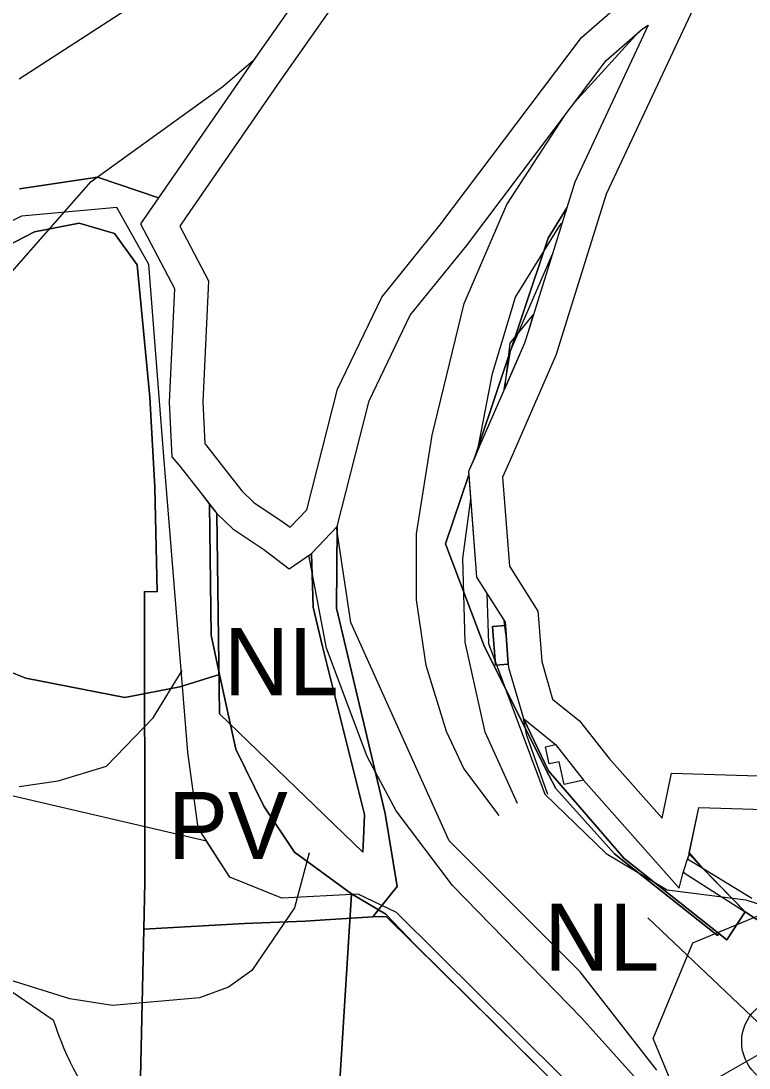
# Model space of a CAD drawing. Extents: x -758499 to -754160, y -1175205 to -1172032.
# Drawn here: x -755500.9 to -755392.5, y -1174220.9 to -1174064.9 of the extents above; entities that cross this region are included whole.
import ezdxf

# ---------------------------------------------------------------- set-up
doc = ezdxf.new("R2010")
doc.units = 0
for name, color, linetype in [('A008_NKPam_b', 7, 'Continuous'), ('A011_UrbHod_p', 7, 'Continuous'), ('A040_Les50_p', 7, 'Continuous'), ('A041_BPEJ_p', 7, 'Continuous'), ('A050_Q100_p', 7, 'Continuous'), ('A051_QAZ_p', 7, 'Continuous'), ('A053_ZvlPovoden_p', 7, 'Continuous'), ('A106_CykloT_l', 7, 'Continuous'), ('A106_TuristT_l', 7, 'Continuous'), ('HODNOTY objekty drobné sakrální arch', 7, 'Continuous'), ('HRANICE zastavěného území', 7, 'Continuous'), ('HRANICE zastavěného území - podbarvení', 7, 'Continuous'), ('HRANICE řešeného území', 7, 'Continuous'), ('indexy RZV_TYP_1', 7, 'Continuous'), ('PLOCHY B bydlení', 7, 'Continuous'), ('PLOCHY NL lesní', 7, 'Continuous'), ('PLOCHY NZo zemědělské-orná půda', 7, 'Continuous'), ('PLOCHY NZt zeměděl-trvalý travní porost', 7, 'Continuous'), ('PLOCHY PV prostranství veřejné', 7, 'Continuous'), ('PLOCHY RI rekreace-stavby pro rodinnou rekreaci', 7, 'Continuous'), ('PLOCHY VV vodní a vodohospodářské', 7, 'Continuous'), ('vrstevnice', 7, 'Continuous'), ('ÚSES LBC jako součást RBK', 7, 'Continuous')]:
    doc.layers.add(name, color=color, linetype=linetype)

msp = doc.modelspace()

# ---------------------------------------------------------------- linework, layer by layer
at = {"layer": 'A008_NKPam_b'}
msp.add_circle((-755387, -1174217), 6.59, dxfattribs=at)
at = {"layer": 'A011_UrbHod_p'}
msp.add_lwpolyline([(-755406.79, -1174216.52), (-755400.88, -1174202.26), (-755386.62, -1174196.35), (-755365.2, -1174188.27), (-755347.6, -1174205.42), (-755367.22, -1174216.52), (-755372.36, -1174230.78), (-755386.62, -1174236.69), (-755400.88, -1174230.78)], close=True, dxfattribs=at)
at = {"layer": 'A040_Les50_p'}
msp.add_line((-755507.68, -1174205.88), (-755496.13, -1174213.74), dxfattribs=at)
msp.add_arc((-755448.55, -1174198.37), 50, 197.905, 239.1724, dxfattribs=at)
at = {"layer": 'A041_BPEJ_p'}
for p, q in [((-755419.65, -1174092.73), (-755422.41, -1174097.23)), ((-755422.41, -1174097.23), (-755419.65, -1174092.73)), ((-755422.41, -1174097.23), (-755433.41, -1174130)), ((-755433.41, -1174130), (-755422.41, -1174097.23)), ((-755434.24, -1174132.5), (-755437.7, -1174142.81)), ((-755437.7, -1174142.81), (-755434.24, -1174132.5)), ((-755472.84, -1174136.93), (-755472.85, -1174136.91)), ((-755472.85, -1174136.91), (-755472.84, -1174136.93)), ((-755472.61, -1174156.42), (-755472.84, -1174136.93)), ((-755472.84, -1174136.93), (-755472.61, -1174156.42)), ((-755437.7, -1174142.81), (-755431.91, -1174158.12)), ((-755431.91, -1174158.12), (-755437.7, -1174142.81)), ((-755471.35, -1174162.25), (-755472.61, -1174156.42)), ((-755472.61, -1174156.42), (-755471.35, -1174162.25)), ((-755431.91, -1174158.12), (-755422.34, -1174177.28)), ((-755422.34, -1174177.28), (-755431.91, -1174158.12)), ((-755500.24, -1174162.8), (-755511.59, -1174158.31)), ((-755511.59, -1174158.31), (-755500.24, -1174162.8)), ((-755485.46, -1174165.7), (-755500.24, -1174162.8)), ((-755500.24, -1174162.8), (-755485.46, -1174165.7)), ((-755471.35, -1174162.25), (-755477.28, -1174164.12)), ((-755477.28, -1174164.12), (-755471.35, -1174162.25)), ((-755468.96, -1174173.4), (-755471.35, -1174162.25)), ((-755471.35, -1174162.25), (-755468.96, -1174173.4)), ((-755477.28, -1174164.12), (-755485.46, -1174165.7)), ((-755485.46, -1174165.7), (-755477.28, -1174164.12)), ((-755464.79, -1174181.91), (-755468.96, -1174173.4)), ((-755468.96, -1174173.4), (-755464.79, -1174181.91)), ((-755422.34, -1174177.28), (-755421.27, -1174179.27)), ((-755421.27, -1174179.27), (-755422.34, -1174177.28)), ((-755421.27, -1174179.27), (-755412.53, -1174189.01)), ((-755412.53, -1174189.01), (-755421.27, -1174179.27)), ((-755460.2, -1174188.74), (-755464.79, -1174181.91)), ((-755464.79, -1174181.91), (-755460.2, -1174188.74)), ((-755451.7, -1174194.96), (-755460.2, -1174188.74)), ((-755460.2, -1174188.74), (-755451.7, -1174194.96)), ((-755412.53, -1174189.01), (-755397.22, -1174201.16)), ((-755397.22, -1174201.16), (-755412.53, -1174189.01)), ((-755399.42, -1174191.12), (-755401.4, -1174188.86)), ((-755401.4, -1174188.86), (-755399.42, -1174191.12)), ((-755393.06, -1174197.64), (-755399.42, -1174191.12)), ((-755399.42, -1174191.12), (-755393.06, -1174197.64)), ((-755453.44, -1174222.8), (-755451.7, -1174194.96)), ((-755451.7, -1174194.96), (-755453.44, -1174222.8)), ((-755451.7, -1174194.96), (-755446.58, -1174197.99)), ((-755446.58, -1174197.99), (-755451.7, -1174194.96)), ((-755446.58, -1174197.99), (-755442.35, -1174202.46)), ((-755442.35, -1174202.46), (-755446.58, -1174197.99)), ((-755395.81, -1174201.81), (-755393.06, -1174197.64)), ((-755393.06, -1174197.64), (-755395.81, -1174201.81)), ((-755397.22, -1174201.16), (-755397.02, -1174200.85)), ((-755397.02, -1174200.85), (-755397.22, -1174201.16)), ((-755397.02, -1174200.85), (-755395.81, -1174201.81)), ((-755395.81, -1174201.81), (-755397.02, -1174200.85)), ((-755442.35, -1174202.46), (-755429.54, -1174215.13)), ((-755429.54, -1174215.13), (-755442.35, -1174202.46)), ((-755429.54, -1174215.13), (-755422.41, -1174222.18)), ((-755422.41, -1174222.18), (-755429.54, -1174215.13))]:
    msp.add_line(p, q, dxfattribs=at)
for points in [[(-755357.59, -1173992.94), (-755371.94, -1174000.15), (-755399.79, -1174008.35), (-755414.41, -1174014.46), (-755453.59, -1174052.59), (-755466.38, -1174070.81), (-755480.45, -1174091.21), (-755483.13, -1174095.1), (-755478.06, -1174104.72), (-755478.88, -1174121.66), (-755478.46, -1174129.82), (-755477.29, -1174131.2), (-755474.02, -1174135.4), (-755472.85, -1174136.91)], [(-755472.85, -1174136.91), (-755471.79, -1174138.26), (-755469.41, -1174140.56), (-755464.79, -1174143.63), (-755461, -1174146.5), (-755457.67, -1174144.23), (-755453.83, -1174140.2), (-755449.07, -1174121.46), (-755442.96, -1174108.7), (-755434.59, -1174098.39), (-755413.78, -1174070.76), (-755408.36, -1174066.02), (-755407.52, -1174065.5), (-755418.45, -1174088.88), (-755419.65, -1174092.73)], [(-755419.65, -1174092.73), (-755425.41, -1174111.18), (-755425.92, -1174112.86), (-755432.68, -1174128.34), (-755433.41, -1174130)], [(-755433.41, -1174130), (-755434.28, -1174132.01), (-755434.24, -1174132.5)], [(-755434.24, -1174132.5), (-755433.07, -1174147.75), (-755428.83, -1174154.45), (-755428.79, -1174154.95), (-755428.36, -1174160.73), (-755428.32, -1174161.23), (-755426.11, -1174168.83), (-755421.33, -1174172.71), (-755417.15, -1174178), (-755402.9, -1174194.1), (-755402.35, -1174191.9), (-755401.44, -1174189.05), (-755401.4, -1174188.86)], [(-755401.4, -1174188.86), (-755400, -1174182.1), (-755370.6, -1174183), (-755354.77, -1174198.43), (-755353.23, -1174199.93), (-755347.6, -1174205.42), (-755334.1, -1174240), (-755335, -1174270), (-755337, -1174292), (-755335.2, -1174334.4), (-755333.7, -1174371), (-755327.4, -1174436.25), (-755327.7, -1174451.2), (-755331.5, -1174484.6), (-755358, -1174527.6), (-755391.6, -1174555.2), (-755453.6, -1174593.85), (-755560.8, -1174636.15), (-755631.63, -1174647.33), (-755630.09, -1174668.69), (-755635.72, -1174669.14), (-755622.6, -1174724.27)]]:
    msp.add_lwpolyline(points, dxfattribs=at)
at = {"layer": 'A050_Q100_p'}
for p, q in [((-755421.85, -1174099.76), (-755428.08, -1174114.06)), ((-755428.08, -1174114.06), (-755429.08, -1174120.09)), ((-755431.57, -1174150.12), (-755431.29, -1174157.66)), ((-755431.29, -1174157.66), (-755422.91, -1174180.08)), ((-755422.91, -1174180.08), (-755413.79, -1174188.95)), ((-755413.79, -1174188.95), (-755404.67, -1174194.37)), ((-755404.67, -1174194.37), (-755392.98, -1174195.87)), ((-755392.98, -1174195.87), (-755383.22, -1174199.02))]:
    msp.add_line(p, q, dxfattribs=at)
at = {"layer": 'A051_QAZ_p'}
msp.add_line((-755401.66, -1174189.74), (-755392.07, -1174195.62), dxfattribs=at)
msp.add_lwpolyline([(-755401.44, -1174189.05), (-755401.66, -1174189.74)], dxfattribs=at)
at = {"layer": 'A053_ZvlPovoden_p'}
for p, q in [((-755428.1, -1174112.88), (-755424.63, -1174108.68)), ((-755428.87, -1174119.63), (-755428.1, -1174112.88)), ((-755451.81, -1174154.53), (-755453.94, -1174140.31)), ((-755437.16, -1174187.06), (-755451.81, -1174154.53)), ((-755428.7, -1174156.18), (-755428.95, -1174154.26)), ((-755417.63, -1174206.58), (-755437.16, -1174187.06)), ((-755406.24, -1174221.22), (-755417.63, -1174206.58))]:
    msp.add_line(p, q, dxfattribs=at)
for points in [[(-755453.94, -1174140.31), (-755453.83, -1174140.2), (-755449.07, -1174121.46), (-755442.96, -1174108.7), (-755434.59, -1174098.39), (-755413.78, -1174070.76), (-755408.36, -1174066.02), (-755407.52, -1174065.5), (-755418.45, -1174088.88), (-755425.41, -1174111.18), (-755425.92, -1174112.86), (-755432.68, -1174128.34), (-755434.28, -1174132.01), (-755433.07, -1174147.75), (-755428.83, -1174154.45), (-755428.79, -1174154.95), (-755428.36, -1174160.73), (-755428.32, -1174161.23), (-755426.11, -1174168.83), (-755421.33, -1174172.71), (-755417.15, -1174178), (-755402.9, -1174194.1), (-755402.35, -1174191.9), (-755401.44, -1174189.05), (-755400, -1174182.1), (-755370.6, -1174183)], [(-755424.63, -1174108.68), (-755425.41, -1174111.18), (-755425.92, -1174112.86), (-755428.87, -1174119.63)], [(-755428.95, -1174154.26), (-755428.83, -1174154.45), (-755428.79, -1174154.95), (-755428.7, -1174156.18)]]:
    msp.add_lwpolyline(points, dxfattribs=at)
at = {"layer": 'A106_CykloT_l'}
for p, q in [((-755486.64, -1174092.69), (-755500.85, -1174093.94)), ((-755481.91, -1174101.17), (-755486.64, -1174092.69)), ((-755500.85, -1174093.94), (-755518.95, -1174102.88)), ((-755479.66, -1174129.78), (-755481.91, -1174101.17)), ((-755476.11, -1174173.83), (-755479.66, -1174129.78)), ((-755474.55, -1174185.13), (-755476.11, -1174173.83)), ((-755469.81, -1174192.48), (-755474.55, -1174185.13)), ((-755445.01, -1174197.72), (-755450.74, -1174194.98)), ((-755420.45, -1174222.15), (-755445.01, -1174197.72))]:
    msp.add_line(p, q, dxfattribs=at)
msp.add_lwpolyline([(-755450.74, -1174194.98), (-755462.08, -1174195.6), (-755469.81, -1174192.48)], dxfattribs=at)
at = {"layer": 'A106_TuristT_l'}
for p, q in [((-755473.3, -1174187.08), (-755526.67, -1174174.71)), ((-755469.81, -1174192.48), (-755473.3, -1174187.08)), ((-755445.01, -1174197.72), (-755450.74, -1174194.98)), ((-755420.45, -1174222.15), (-755445.01, -1174197.72)), ((-755386.78, -1174216.43), (-755411.42, -1174230.52))]:
    msp.add_line(p, q, dxfattribs=at)
msp.add_lwpolyline([(-755450.74, -1174194.98), (-755462.08, -1174195.6), (-755469.81, -1174192.48)], dxfattribs=at)
at = {"layer": 'HODNOTY objekty drobné sakrální arch'}
msp.add_circle((-755387, -1174217), 6.59, dxfattribs=at)
at = {"layer": 'HRANICE zastavěného území'}
for points in [[(-755428.79, -1174154.95), (-755430.7, -1174155.09), (-755430.25, -1174160.87), (-755428.36, -1174160.73)], [(-755422.83, -1174173.04), (-755421.33, -1174172.71), (-755417.15, -1174178), (-755420.04, -1174178.66), (-755420.79, -1174175.26), (-755422.28, -1174175.58)]]:
    msp.add_lwpolyline(points, close=True, dxfattribs=at)
msp.add_lwpolyline([(-755382.63, -1174276.49), (-755405.65, -1174275.34), (-755415.9, -1174276.19), (-755429.72, -1174277.34), (-755466.71, -1174280.25), (-755484.26, -1174279.77), (-755484.3, -1174273.13), (-755482.65, -1174200.2), (-755467.64, -1174199.36), (-755458.6, -1174199.01), (-755455.63, -1174198.84), (-755448.55, -1174198.37), (-755446.54, -1174198.31), (-755429.54, -1174215.13), (-755422.41, -1174222.18), (-755416.29, -1174246.51), (-755404.06, -1174245.74), (-755401.27, -1174246.49), (-755379.82, -1174256.58)], dxfattribs=at)
at = {"layer": 'HRANICE zastavěného území - podbarvení'}
msp.add_lwpolyline([(-755382.63, -1174276.49), (-755405.65, -1174275.34), (-755415.9, -1174276.19), (-755429.72, -1174277.34), (-755466.71, -1174280.25), (-755484.26, -1174279.77), (-755484.3, -1174273.13), (-755482.65, -1174200.2), (-755467.64, -1174199.36), (-755458.6, -1174199.01), (-755455.63, -1174198.84), (-755448.55, -1174198.37), (-755446.54, -1174198.31), (-755429.54, -1174215.13), (-755422.41, -1174222.18), (-755416.29, -1174246.51), (-755404.06, -1174245.74), (-755401.27, -1174246.49), (-755379.82, -1174256.58)], dxfattribs=at)
at = {"layer": 'HRANICE řešeného území'}
for points in [[(-755453.59, -1174052.59), (-755466.38, -1174070.81), (-755480.45, -1174091.21), (-755483.13, -1174095.1), (-755478.06, -1174104.72), (-755478.88, -1174121.66), (-755478.46, -1174129.82), (-755477.29, -1174131.2), (-755474.02, -1174135.4), (-755471.79, -1174138.26), (-755469.41, -1174140.56), (-755464.79, -1174143.63), (-755461, -1174146.5), (-755457.67, -1174144.23), (-755453.83, -1174140.2), (-755449.07, -1174121.46), (-755442.96, -1174108.7), (-755434.59, -1174098.39), (-755413.78, -1174070.76), (-755408.36, -1174066.02), (-755407.52, -1174065.5), (-755418.45, -1174088.88), (-755425.41, -1174111.18), (-755425.92, -1174112.86), (-755432.68, -1174128.34), (-755434.28, -1174132.01), (-755433.07, -1174147.75), (-755428.83, -1174154.45), (-755428.79, -1174154.95), (-755428.36, -1174160.73), (-755428.32, -1174161.23), (-755426.11, -1174168.83), (-755421.33, -1174172.71), (-755417.15, -1174178), (-755402.9, -1174194.1), (-755402.35, -1174191.9), (-755401.44, -1174189.05), (-755400, -1174182.1), (-755370.6, -1174183)], [(-755395.88, -1174052.42), (-755413.78, -1174090.69), (-755420.63, -1174112.65), (-755421.22, -1174114.59), (-755428.1, -1174130.34), (-755429.2, -1174132.87), (-755428.18, -1174146.13), (-755423.94, -1174152.82), (-755423.8, -1174154.57), (-755423.38, -1174160.32), (-755421.75, -1174165.93), (-755417.75, -1174169.18), (-755413.31, -1174174.79), (-755405.44, -1174183.69), (-755404.04, -1174176.97), (-755368.5, -1174178.06)], [(-755449.77, -1174055.85), (-755462.28, -1174073.67), (-755476.33, -1174094.05), (-755477.3, -1174095.45), (-755473, -1174103.6), (-755473.87, -1174121.65), (-755473.55, -1174127.88), (-755473.41, -1174128.05), (-755470.08, -1174132.33), (-755468.06, -1174134.91), (-755466.26, -1174136.65), (-755461.89, -1174139.55), (-755460.86, -1174140.33), (-755458.35, -1174137.7), (-755453.79, -1174119.75), (-755447.21, -1174106.01), (-755438.53, -1174095.31), (-755417.46, -1174067.34), (-755411.34, -1174061.99)]]:
    msp.add_lwpolyline(points, dxfattribs=at)
at = {"layer": 'PLOCHY B bydlení'}
msp.add_lwpolyline([(-755482.65, -1174200.2), (-755467.64, -1174199.36), (-755458.6, -1174199.01), (-755455.63, -1174198.84), (-755448.55, -1174198.37), (-755446.54, -1174198.31), (-755429.54, -1174215.13), (-755422.41, -1174222.18), (-755416.29, -1174246.51), (-755416.31, -1174271.61), (-755415.9, -1174276.19), (-755429.72, -1174277.34), (-755466.71, -1174280.25), (-755484.26, -1174279.77), (-755484.3, -1174273.13)], close=True, dxfattribs=at)
at = {"layer": 'PLOCHY NL lesní'}
for points in [[(-755453.83, -1174140.2), (-755449.07, -1174121.46), (-755442.96, -1174108.7), (-755434.59, -1174098.39), (-755413.78, -1174070.76), (-755408.36, -1174066.02), (-755407.52, -1174065.5), (-755418.45, -1174088.88), (-755425.41, -1174111.18), (-755425.92, -1174112.86), (-755432.68, -1174128.34), (-755434.28, -1174132.01), (-755433.07, -1174147.75), (-755428.83, -1174154.45), (-755428.79, -1174154.95), (-755430.7, -1174155.09), (-755430.25, -1174160.87), (-755428.36, -1174160.73), (-755428.32, -1174161.23), (-755426.11, -1174168.83)], [(-755457.67, -1174144.23), (-755457.42, -1174152.23), (-755456.02, -1174158.07), (-755449.76, -1174183.11), (-755449.91, -1174186.74), (-755450, -1174188.76), (-755471.38, -1174168.15), (-755471.79, -1174138.26)], [(-755471.79, -1174138.26), (-755469.41, -1174140.56), (-755464.79, -1174143.63), (-755461, -1174146.5), (-755457.67, -1174144.23)], [(-755379.82, -1174256.58), (-755401.27, -1174246.49), (-755403.06, -1174245.59), (-755404.06, -1174245.74), (-755416.29, -1174246.51), (-755422.41, -1174222.18), (-755446.54, -1174198.31), (-755448.55, -1174198.37), (-755445.57, -1174194.64), (-755444.93, -1174193.84), (-755446.68, -1174182.96), (-755453.95, -1174152.39), (-755453.83, -1174140.2)], [(-755426.11, -1174168.83), (-755422.36, -1174176.62), (-755411.13, -1174189.66), (-755395.81, -1174201.81), (-755393.06, -1174197.64), (-755386.87, -1174201.73)]]:
    msp.add_lwpolyline(points, dxfattribs=at)
at = {"layer": 'PLOCHY NZo zemědělské-orná půda'}
msp.add_lwpolyline([(-755385.57, -1174001.24), (-755403.59, -1174005.45), (-755414.41, -1174014.46), (-755453.59, -1174052.59), (-755466.38, -1174070.81), (-755480.45, -1174091.21), (-755489.52, -1174088.13), (-755501.15, -1174089.88)], dxfattribs=at)
at = {"layer": 'PLOCHY NZt zeměděl-trvalý travní porost'}
msp.add_lwpolyline([(-755508.87, -1174101.41), (-755498.92, -1174096.28), (-755492.29, -1174095.02), (-755487.01, -1174096.54), (-755483.64, -1174101.21), (-755481.74, -1174120.91), (-755481.02, -1174134.37), (-755480.66, -1174149.93), (-755482.52, -1174149.87), (-755482.49, -1174193.2), (-755482.65, -1174200.2), (-755484.3, -1174273.13)], dxfattribs=at)
at = {"layer": 'PLOCHY PV prostranství veřejné'}
msp.add_lwpolyline([(-755501.15, -1174089.88), (-755489.52, -1174088.13), (-755480.45, -1174091.21), (-755483.13, -1174095.1), (-755478.06, -1174104.72), (-755478.88, -1174121.66), (-755478.46, -1174129.82), (-755477.29, -1174131.2), (-755474.02, -1174135.4), (-755471.79, -1174138.26), (-755471.38, -1174168.15), (-755450, -1174188.76), (-755449.91, -1174186.74), (-755449.76, -1174183.11), (-755456.02, -1174158.07), (-755457.42, -1174152.23), (-755457.67, -1174144.23), (-755453.83, -1174140.2), (-755453.95, -1174152.39), (-755446.68, -1174182.96), (-755444.93, -1174193.84), (-755445.57, -1174194.64), (-755448.55, -1174198.37), (-755455.63, -1174198.84), (-755458.6, -1174199.01), (-755467.64, -1174199.36), (-755482.65, -1174200.2), (-755482.49, -1174193.2), (-755482.52, -1174149.87), (-755480.66, -1174149.93), (-755481.02, -1174134.37), (-755481.74, -1174120.91), (-755483.64, -1174101.21), (-755487.01, -1174096.54), (-755492.29, -1174095.02), (-755498.92, -1174096.28), (-755508.87, -1174101.41)], dxfattribs=at)
at = {"layer": 'PLOCHY RI rekreace-stavby pro rodinnou rekreaci'}
msp.add_lwpolyline([(-755430.7, -1174155.09), (-755428.79, -1174154.95), (-755428.36, -1174160.73), (-755430.25, -1174160.87)], close=True, dxfattribs=at)
for points in [[(-755417.15, -1174178), (-755402.9, -1174194.1), (-755402.35, -1174191.9), (-755401.44, -1174189.05), (-755393.06, -1174197.64), (-755395.81, -1174201.81), (-755411.13, -1174189.66), (-755422.36, -1174176.62), (-755426.11, -1174168.83), (-755421.33, -1174172.71)], [(-755421.33, -1174172.71), (-755417.15, -1174178)]]:
    msp.add_lwpolyline(points, dxfattribs=at)
at = {"layer": 'PLOCHY VV vodní a vodohospodářské'}
msp.add_lwpolyline([(-755386.87, -1174201.73), (-755393.06, -1174197.64), (-755401.44, -1174189.05), (-755400, -1174182.1), (-755370.6, -1174183)], dxfattribs=at)
at = {"layer": 'vrstevnice'}
for p, q in [((-755501.19, -1174073.48), (-755485.31, -1174063.23)), ((-755501.19, -1174073.48), (-755485.31, -1174063.23)), ((-755418.5, -1174077.02), (-755408.9, -1174066.49)), ((-755470.88, -1174074.63), (-755466.32, -1174070.72)), ((-755490.51, -1174088.78), (-755470.88, -1174074.63)), ((-755428.59, -1174092.24), (-755420, -1174079.01)), ((-755509.85, -1174110.86), (-755490.51, -1174088.78)), ((-755434.94, -1174106.96), (-755428.59, -1174092.24)), ((-755427.26, -1174106.02), (-755420.67, -1174095.36)), ((-755427.26, -1174106.02), (-755420.67, -1174095.36)), ((-755420.67, -1174095.36), (-755420.36, -1174095)), ((-755420.67, -1174095.36), (-755420.36, -1174095)), ((-755430.73, -1174117.41), (-755427.26, -1174106.02)), ((-755430.73, -1174117.41), (-755427.26, -1174106.02)), ((-755439.71, -1174126.59), (-755434.94, -1174106.96)), ((-755432.95, -1174128.97), (-755430.73, -1174117.41)), ((-755432.95, -1174128.97), (-755430.73, -1174117.41)), ((-755442.02, -1174141.31), (-755439.71, -1174126.59)), ((-755435.15, -1174144.97), (-755433.96, -1174136.15)), ((-755435.15, -1174144.97), (-755433.96, -1174136.15)), ((-755442.02, -1174151.12), (-755442.02, -1174141.31)), ((-755455.44, -1174158.34), (-755458.07, -1174144.5)), ((-755434.76, -1174157.45), (-755435.15, -1174144.97)), ((-755434.76, -1174157.45), (-755435.15, -1174144.97)), ((-755440.57, -1174160.94), (-755442.02, -1174151.12)), ((-755431.8, -1174170.85), (-755434.76, -1174157.45)), ((-755431.8, -1174170.85), (-755434.76, -1174157.45)), ((-755449.38, -1174174.5), (-755455.44, -1174158.34)), ((-755437.54, -1174170.75), (-755440.57, -1174160.94)), ((-755481.27, -1174168.73), (-755476.94, -1174161.66)), ((-755481.27, -1174168.73), (-755476.94, -1174161.66)), ((-755488.2, -1174175.95), (-755481.27, -1174168.73)), ((-755488.2, -1174175.95), (-755481.27, -1174168.73)), ((-755425.6, -1174171.34), (-755426.09, -1174168.84)), ((-755425.6, -1174171.34), (-755426.09, -1174168.84)), ((-755434.98, -1174176.28), (-755437.54, -1174170.75)), ((-755427.01, -1174181.5), (-755431.8, -1174170.85)), ((-755427.01, -1174181.5), (-755431.8, -1174170.85)), ((-755422.46, -1174180.16), (-755425.6, -1174171.34)), ((-755422.46, -1174180.16), (-755425.6, -1174171.34)), ((-755445.05, -1174182.59), (-755449.38, -1174174.5)), ((-755495.42, -1174178.11), (-755488.2, -1174175.95)), ((-755495.42, -1174178.11), (-755488.2, -1174175.95)), ((-755429.71, -1174183.29), (-755434.98, -1174176.28)), ((-755501.19, -1174178.98), (-755495.42, -1174178.11)), ((-755501.19, -1174178.98), (-755495.42, -1174178.11)), ((-755436.68, -1174193.7), (-755445.05, -1174182.59)), ((-755458, -1174188.85), (-755460.2, -1174197.02)), ((-755458, -1174188.85), (-755460.2, -1174197.02)), ((-755417.45, -1174213.43), (-755436.68, -1174193.7)), ((-755460.2, -1174197.02), (-755466.55, -1174206.4)), ((-755460.2, -1174197.02), (-755466.55, -1174206.4)), ((-755391.13, -1174214.11), (-755407.57, -1174198.53)), ((-755493.68, -1174210.59), (-755513.6, -1174204.38)), ((-755493.68, -1174210.59), (-755513.6, -1174204.38)), ((-755466.55, -1174206.4), (-755470.01, -1174208.85)), ((-755466.55, -1174206.4), (-755470.01, -1174208.85)), ((-755470.01, -1174208.85), (-755474.34, -1174210.44)), ((-755470.01, -1174208.85), (-755474.34, -1174210.44)), ((-755487.33, -1174211.6), (-755493.68, -1174210.59)), ((-755487.33, -1174211.6), (-755493.68, -1174210.59)), ((-755474.34, -1174210.44), (-755487.33, -1174211.6)), ((-755474.34, -1174210.44), (-755487.33, -1174211.6)), ((-755407.88, -1174224.09), (-755417.45, -1174213.43))]:
    msp.add_line(p, q, dxfattribs=at)
at = {"layer": 'ÚSES LBC jako součást RBK'}
for p, q in [((-755402.27, -1174191.64), (-755402.15, -1174191.81)), ((-755402.15, -1174191.81), (-755393.06, -1174197.64)), ((-755393.06, -1174197.64), (-755386.87, -1174201.73))]:
    msp.add_line(p, q, dxfattribs=at)

# ---------------------------------------------------------------- texts
at = {"layer": 'indexy RZV_TYP_1'}
for s, p in [('NL', (-755470.7, -1174165.35)), ('PV', (-755479.03, -1174189.77)), ('NL', (-755422.98, -1174206.41))]:
    msp.add_text(s, height=10, dxfattribs=at).set_placement(p)

doc.saveas('drawing.dxf')
